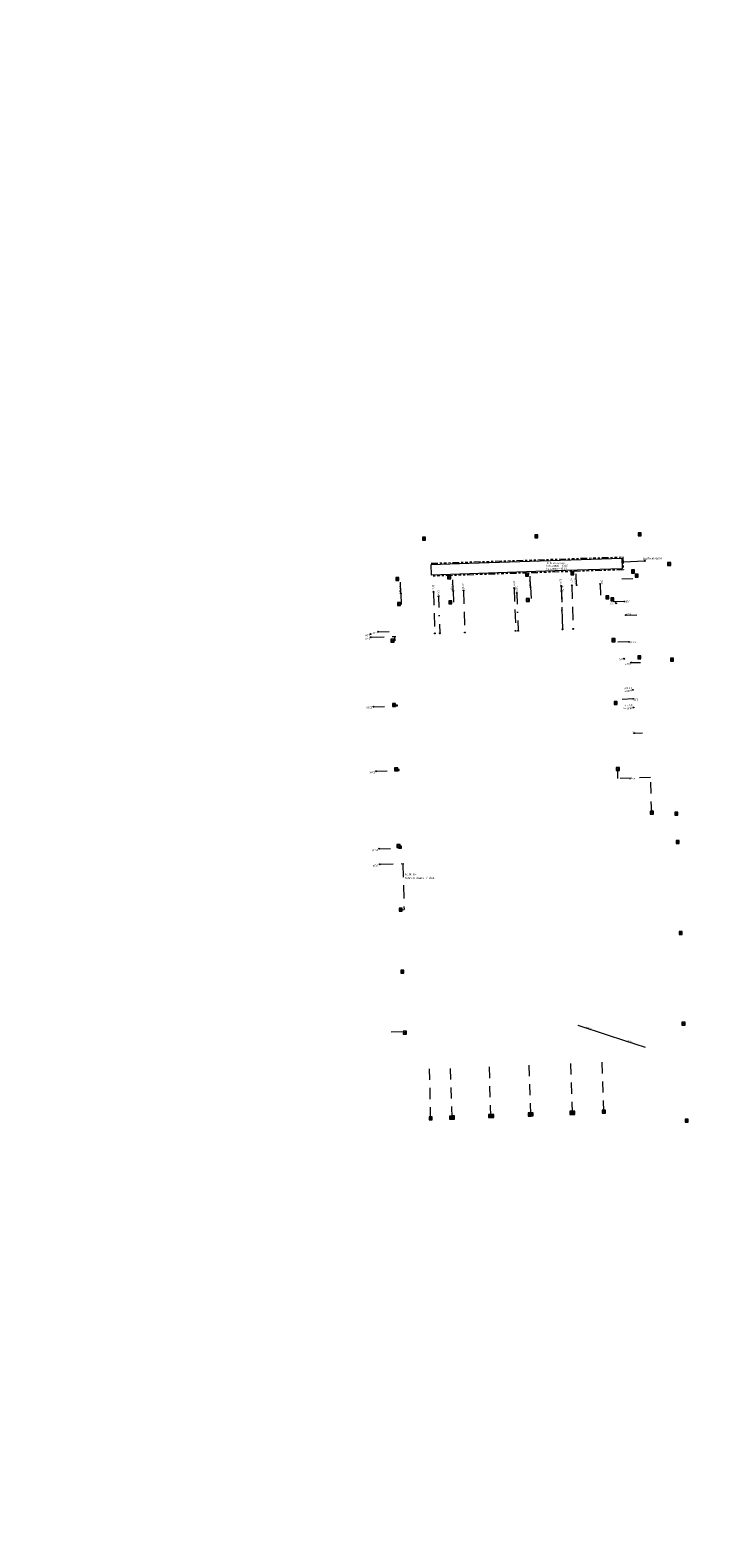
# Model space of a CAD drawing. Header units: inches. Extents: x 0 to 191500, y 0 to 342750.
# Tile 446 of 547: x 187605 to 187756, y 335178 to 335516. Entities that reach past the tile are written whole.
import ezdxf
from ezdxf.enums import TextEntityAlignment as Align

# ---------------------------------------------------------------- set-up
doc = ezdxf.new("R2010")
doc.units = ezdxf.units.IN
doc.header["$MEASUREMENT"] = 0
for name, pattern in [('RI-DRAINAGE', [19.2, 6, -1.8, 1.8, -1.8, 2.4, -1.8, 1.8, -1.8]), ('RI-HWA_HUISAANSLUITING', [4.8, 3, -1.8]), ('RI-HWA_KOLKAANSLUITING', [4.3, 2.5, -1.8]), ('RI-VWA_HUISAANSLUITING', [6.1, 2.5, -1.8, 0, -1.8])]:
    doc.linetypes.add(name, pattern=pattern)
doc.layers.get('0').update_dxf_attribs({"lineweight": 20})
for name, color, linetype, lineweight in [('ECW', 150, 'Continuous', 20), ('N-WE-RI-DRAINAGE-G', 90, 'RI-DRAINAGE', 20), ('N-WE-RI-HWA-MAATVOERING-T25', 151, 'Continuous', 20), ('N-WE-RI-HWA_GOOT_LIJNGOOT-G', 220, 'Continuous', 20), ('N-WE-RI-HWA_HUISAANSLUITING', 150, 'RI-HWA_HUISAANSLUITING', 20), ('N-WE-RI-HWA_INFILTRATIE', 4, 'Continuous', 20), ('N-WE-RI-HWA_KOLK-S', 150, 'Continuous', 20), ('N-WE-RI-HWA_KOLKAANSLUITING', 150, 'RI-HWA_KOLKAANSLUITING', 20), ('N-WE-RI-HWA_RIOOLPUT_ONTSTOPPINGSPUT-G', 150, 'Continuous', 20), ('N-WE-RI-INLAAT', 7, 'Continuous', 20), ('N-WE-RI-VWA-MAATVOERING-T25', 30, 'Continuous', 20), ('N-WE-RI-VWA_HUISAANSLUITING', 20, 'RI-VWA_HUISAANSLUITING', 20), ('N-WE-RI-VWA_RIOOLPUT_ONTSTOPPINGSPUT-G', 30, 'Continuous', 20), ('Tekst algemeen', 7, 'Continuous', 20)]:
    doc.layers.add(name, color=color, linetype=linetype, lineweight=lineweight)
doc.styles.add('ISO', font='isocpeur.ttf', dxfattribs={"height": 2.5})
doc.styles.add('NLCS-ISO', font='txt')
picture_1 = doc.add_image_def('image1.ecw', size_in_pixel=(220000, 285000))

# ---------------------------------------------------------------- blocks, each defined once
blk = doc.blocks.new('A$C2C270354')
h = blk.add_hatch(color=256)
h.dxf.hatch_style = 1
edge = h.paths.add_edge_path()
edge.add_arc((0, 0), 0.1, 0, 360)
blk.add_circle((0, 0), 0.1)

msp = doc.modelspace()

# ---------------------------------------------------------------- hatches: boundary and pattern name
at = {"layer": 'N-WE-RI-HWA_INFILTRATIE'}
msp.add_hatch(color=256, dxfattribs=at).paths.add_polyline_path([(187743.60995, 335396.88415, 1), (187743.35995, 335396.88415, 1)])

# ---------------------------------------------------------------- linework, layer by layer
at = {"layer": 'N-WE-RI-DRAINAGE-G', "ltscale": 0.25}
for p, q in [((187695.47843, 335396.33602, 0.21561), (187738.57157, 335397.76041, 0.21561)), ((187738.57157, 335397.76041, 0.21561), (187738.66737, 335394.86199, 0.21561)), ((187738.66737, 335394.86199, 0.21561), (187695.60898, 335393.43875, 0.21561))]:
    msp.add_line(p, q, dxfattribs=at)
at = {"layer": 'N-WE-RI-DRAINAGE-G'}
msp.add_line((187738.60904, 335396.62666, 0.21561), (187743.48495, 335396.88415, 46.30007), dxfattribs=at)
at = {"layer": 'N-WE-RI-HWA_GOOT_LIJNGOOT-G'}
msp.add_polyline3d([(187728.404, 335292.667, 45.924), (187734.791, 335290.568, 46.367), (187738.927, 335289.223, 46.391), (187743.556, 335287.706, 46.45)], dxfattribs=at)
at = {"layer": 'N-WE-RI-HWA_HUISAANSLUITING'}
for p, q in [((187696.01012, 335389.91364, 46.06483), (187696.31356, 335380.58792, 46.43918)), ((187702.7569, 335390.23068, 46.077), (187703.06351, 335380.80755, 46.45165)), ((187714.1441, 335390.77074, 46.077), (187714.45622, 335381.17825, 46.45245)), ((187724.68233, 335391.26883, 46.077), (187724.9995, 335381.5213, 46.42198)), ((187727.07966, 335391.38214, 46.077), (187727.39797, 335381.59935, 46.4127)), ((187681.90587, 335379.7327, 46.09714), (187687.57397, 335379.89008)), ((187683.94997, 335328.77762, 46.032), (187689.34031, 335328.91565, 46.46663)), ((187689.09871, 335328.90947, 49.39875), (187689.39832, 335318.58641, 0.20708))]:
    msp.add_line(p, q, dxfattribs=at)
at = {"layer": 'N-WE-RI-HWA_INFILTRATIE', "elevation": 0.21561}
msp.add_lwpolyline([(187695.56801, 335393.68753), (187695.48872, 335396.08622), (187703.94266, 335396.36566), (187738.32996, 335397.50229), (187738.40925, 335395.1036), (187723.27721, 335394.60343)], close=True, dxfattribs=at)
at = {"layer": 'N-WE-RI-HWA_INFILTRATIE'}
msp.add_circle((187743.48495, 335396.88415, 46.30007), 0.125, dxfattribs=at)
at = {"layer": 'N-WE-RI-HWA_KOLK-S'}
for p, q in [((187742.01152, 335403.17397, 45.136), (187742.01003, 335402.47752, 45.136)), ((187742.01003, 335402.47752, 45.136), (187742.70797, 335403.17248, 45.136)), ((187742.01152, 335403.17397, 45.136), (187742.70648, 335402.47603, 45.136)), ((187742.70797, 335403.17248, 45.136), (187742.01152, 335403.17397, 45.136)), ((187742.70648, 335402.47603, 45.136), (187742.70797, 335403.17248, 45.136)), ((187693.51752, 335402.22397, 45.211), (187693.51603, 335401.52752, 45.211)), ((187693.51603, 335401.52752, 45.211), (187694.21397, 335402.22248, 45.211)), ((187693.51603, 335401.52752, 45.211), (187694.21248, 335401.52603, 45.211)), ((187693.51752, 335402.22397, 45.211), (187694.21248, 335401.52603, 45.211)), ((187694.21397, 335402.22248, 45.211), (187693.51752, 335402.22397, 45.211)), ((187694.21248, 335401.52603, 45.211), (187694.21397, 335402.22248, 45.211)), ((187718.74252, 335402.73097, 45.169), (187718.74103, 335402.03452, 45.169)), ((187718.74103, 335402.03452, 45.169), (187719.43897, 335402.72948, 45.169)), ((187718.74103, 335402.03452, 45.169), (187719.43748, 335402.03303, 45.169)), ((187718.74252, 335402.73097, 45.169), (187719.43748, 335402.03303, 45.169)), ((187719.43897, 335402.72948, 45.169), (187718.74252, 335402.73097, 45.169)), ((187719.43748, 335402.03303, 45.169), (187719.43897, 335402.72948, 45.169)), ((187742.01003, 335402.47752, 45.136), (187742.70648, 335402.47603, 45.136)), ((187748.62252, 335396.49797, 45.209), (187748.62103, 335395.80152, 45.209)), ((187748.62103, 335395.80152, 45.209), (187749.31897, 335396.49648, 45.209)), ((187748.62252, 335396.49797, 45.209), (187749.31748, 335395.80003, 45.209)), ((187749.31897, 335396.49648, 45.209), (187748.62252, 335396.49797, 45.209)), ((187749.31748, 335395.80003, 45.209), (187749.31897, 335396.49648, 45.209)), ((187687.50952, 335393.14297, 45.94), (187687.50803, 335392.44652, 45.94)), ((187687.50803, 335392.44652, 45.94), (187688.20597, 335393.14148, 45.94)), ((187687.50952, 335393.14297, 45.94), (187688.20448, 335392.44503, 45.94)), ((187688.20597, 335393.14148, 45.94), (187687.50952, 335393.14297, 45.94)), ((187688.20448, 335392.44503, 45.94), (187688.20597, 335393.14148, 45.94)), ((187699.17752, 335393.51697, 46.005), (187699.17603, 335392.82052, 46.005)), ((187699.17603, 335392.82052, 46.005), (187699.87397, 335393.51548, 46.005)), ((187699.17603, 335392.82052, 46.005), (187699.87248, 335392.81903, 46.005)), ((187699.17752, 335393.51697, 46.005), (187699.87248, 335392.81903, 46.005)), ((187699.87397, 335393.51548, 46.005), (187699.17752, 335393.51697, 46.005)), ((187699.87248, 335392.81903, 46.005), (187699.87397, 335393.51548, 46.005)), ((187716.69752, 335394.11297, 46.01), (187716.69603, 335393.41652, 46.01)), ((187716.69603, 335393.41652, 46.01), (187717.39397, 335394.11148, 46.01)), ((187716.69603, 335393.41652, 46.01), (187717.39248, 335393.41503, 46.01)), ((187716.69752, 335394.11297, 46.01), (187717.39248, 335393.41503, 46.01)), ((187717.39397, 335394.11148, 46.01), (187716.69752, 335394.11297, 46.01)), ((187717.39248, 335393.41503, 46.01), (187717.39397, 335394.11148, 46.01)), ((187726.85652, 335394.43697, 46.016), (187726.85503, 335393.74052, 46.016)), ((187726.85503, 335393.74052, 46.016), (187727.55297, 335394.43548, 46.016)), ((187726.85503, 335393.74052, 46.016), (187727.55148, 335393.73903, 46.016)), ((187726.85652, 335394.43697, 46.016), (187727.55148, 335393.73903, 46.016)), ((187727.55297, 335394.43548, 46.016), (187726.85652, 335394.43697, 46.016)), ((187727.55148, 335393.73903, 46.016), (187727.55297, 335394.43548, 46.016)), ((187740.48652, 335394.84097, 46.005), (187740.48503, 335394.14452, 46.005)), ((187740.48503, 335394.14452, 46.005), (187741.18297, 335394.83948, 46.005)), ((187740.48503, 335394.14452, 46.005), (187741.18148, 335394.14303, 46.005)), ((187740.48652, 335394.84097, 46.005), (187741.18148, 335394.14303, 46.005)), ((187741.18297, 335394.83948, 46.005), (187740.48652, 335394.84097, 46.005)), ((187741.18148, 335394.14303, 46.005), (187741.18297, 335394.83948, 46.005)), ((187741.29352, 335393.88297, 45.975), (187741.29203, 335393.18652, 45.975)), ((187741.29203, 335393.18652, 45.975), (187741.98997, 335393.88148, 45.975)), ((187741.29203, 335393.18652, 45.975), (187741.98848, 335393.18503, 45.975)), ((187741.29352, 335393.88297, 45.975), (187741.98848, 335393.18503, 45.975)), ((187741.98997, 335393.88148, 45.975), (187741.29352, 335393.88297, 45.975)), ((187741.98848, 335393.18503, 45.975), (187741.98997, 335393.88148, 45.975)), ((187748.62103, 335395.80152, 45.209), (187749.31748, 335395.80003, 45.209)), ((187687.50803, 335392.44652, 45.94), (187688.20448, 335392.44503, 45.94)), ((187687.93352, 335387.52197, 46.005), (187687.93203, 335386.82552, 46.005)), ((187687.93203, 335386.82552, 46.005), (187688.62997, 335387.52048, 46.005)), ((187687.93203, 335386.82552, 46.005), (187688.62848, 335386.82403, 46.005)), ((187687.93352, 335387.52197, 46.005), (187688.62848, 335386.82403, 46.005)), ((187688.62997, 335387.52048, 46.005), (187687.93352, 335387.52197, 46.005)), ((187688.62848, 335386.82403, 46.005), (187688.62997, 335387.52048, 46.005)), ((187699.46252, 335387.89697, 46.148), (187699.46103, 335387.20052, 46.148)), ((187699.46103, 335387.20052, 46.148), (187700.15897, 335387.89548, 46.148)), ((187699.46103, 335387.20052, 46.148), (187700.15748, 335387.19903, 46.148)), ((187699.46252, 335387.89697, 46.148), (187700.15748, 335387.19903, 46.148)), ((187700.15897, 335387.89548, 46.148), (187699.46252, 335387.89697, 46.148)), ((187700.15748, 335387.19903, 46.148), (187700.15897, 335387.89548, 46.148)), ((187716.86352, 335388.44797, 46.169), (187716.86203, 335387.75152, 46.169)), ((187716.86203, 335387.75152, 46.169), (187717.55997, 335388.44648, 46.169)), ((187716.86203, 335387.75152, 46.169), (187717.55848, 335387.75003, 46.169)), ((187716.86352, 335388.44797, 46.169), (187717.55848, 335387.75003, 46.169)), ((187717.55997, 335388.44648, 46.169), (187716.86352, 335388.44797, 46.169)), ((187717.55848, 335387.75003, 46.169), (187717.55997, 335388.44648, 46.169)), ((187734.74352, 335389.02097, 46.145), (187734.74203, 335388.32452, 46.145)), ((187734.74203, 335388.32452, 46.145), (187735.43997, 335389.01948, 46.145)), ((187734.74203, 335388.32452, 46.145), (187735.43848, 335388.32303, 46.145)), ((187734.74352, 335389.02097, 46.145), (187735.43848, 335388.32303, 46.145)), ((187735.43997, 335389.01948, 46.145), (187734.74352, 335389.02097, 46.145)), ((187735.43848, 335388.32303, 46.145), (187735.43997, 335389.01948, 46.145)), ((187735.82552, 335388.57897, 46.143), (187735.82403, 335387.88252, 46.143)), ((187735.82403, 335387.88252, 46.143), (187736.52197, 335388.57748, 46.143)), ((187735.82403, 335387.88252, 46.143), (187736.52048, 335387.88103, 46.143)), ((187735.82552, 335388.57897, 46.143), (187736.52048, 335387.88103, 46.143)), ((187736.52197, 335388.57748, 46.143), (187735.82552, 335388.57897, 46.143)), ((187736.52048, 335387.88103, 46.143), (187736.52197, 335388.57748, 46.143)), ((187686.45252, 335379.31097, 46.281), (187686.45103, 335378.61452, 46.281)), ((187686.45103, 335378.61452, 46.281), (187687.14897, 335379.30948, 46.281)), ((187686.45252, 335379.31097, 46.281), (187687.14748, 335378.61303, 46.281)), ((187687.14897, 335379.30948, 46.281), (187686.45252, 335379.31097, 46.281)), ((187687.14748, 335378.61303, 46.281), (187687.14897, 335379.30948, 46.281)), ((187736.10352, 335379.43697, 46.199), (187736.10203, 335378.74052, 46.199)), ((187736.10203, 335378.74052, 46.199), (187736.79997, 335379.43548, 46.199)), ((187736.10352, 335379.43697, 46.199), (187736.79848, 335378.73903, 46.199)), ((187736.79997, 335379.43548, 46.199), (187736.10352, 335379.43697, 46.199)), ((187736.79848, 335378.73903, 46.199), (187736.79997, 335379.43548, 46.199)), ((187686.45103, 335378.61452, 46.281), (187687.14748, 335378.61303, 46.281)), ((187736.10203, 335378.74052, 46.199), (187736.79848, 335378.73903, 46.199)), ((187741.89852, 335375.58997, 46.049), (187741.89703, 335374.89352, 46.049)), ((187741.89703, 335374.89352, 46.049), (187742.59497, 335375.58848, 46.049)), ((187741.89703, 335374.89352, 46.049), (187742.59348, 335374.89203, 46.049)), ((187741.89852, 335375.58997, 46.049), (187742.59348, 335374.89203, 46.049)), ((187742.59497, 335375.58848, 46.049), (187741.89852, 335375.58997, 46.049)), ((187742.59348, 335374.89203, 46.049), (187742.59497, 335375.58848, 46.049)), ((187749.26052, 335375.06497, 45.436), (187749.25903, 335374.36852, 45.436)), ((187749.25903, 335374.36852, 45.436), (187749.95697, 335375.06348, 45.436)), ((187749.25903, 335374.36852, 45.436), (187749.95548, 335374.36703, 45.436)), ((187749.26052, 335375.06497, 45.436), (187749.95548, 335374.36703, 45.436)), ((187749.95697, 335375.06348, 45.436), (187749.26052, 335375.06497, 45.436)), ((187749.95548, 335374.36703, 45.436), (187749.95697, 335375.06348, 45.436)), ((187686.80552, 335364.85397, 46.301), (187686.80403, 335364.15752, 46.301)), ((187686.80403, 335364.15752, 46.301), (187687.50197, 335364.85248, 46.301)), ((187686.80403, 335364.15752, 46.301), (187687.50048, 335364.15603, 46.301)), ((187686.80552, 335364.85397, 46.301), (187687.50048, 335364.15603, 46.301)), ((187687.50197, 335364.85248, 46.301), (187686.80552, 335364.85397, 46.301)), ((187687.50048, 335364.15603, 46.301), (187687.50197, 335364.85248, 46.301)), ((187736.57352, 335365.31297, 46.204), (187736.57203, 335364.61652, 46.204)), ((187736.57203, 335364.61652, 46.204), (187737.26997, 335365.31148, 46.204)), ((187736.57203, 335364.61652, 46.204), (187737.26848, 335364.61503, 46.204)), ((187736.57352, 335365.31297, 46.204), (187737.26848, 335364.61503, 46.204)), ((187737.26997, 335365.31148, 46.204), (187736.57352, 335365.31297, 46.204)), ((187737.26848, 335364.61503, 46.204), (187737.26997, 335365.31148, 46.204)), ((187687.27252, 335350.41597, 46.301), (187687.27103, 335349.71952, 46.301)), ((187687.27103, 335349.71952, 46.301), (187687.96897, 335350.41448, 46.301)), ((187687.27103, 335349.71952, 46.301), (187687.96748, 335349.71803, 46.301)), ((187687.27252, 335350.41597, 46.301), (187687.96748, 335349.71803, 46.301)), ((187687.96897, 335350.41448, 46.301), (187687.27252, 335350.41597, 46.301)), ((187687.96748, 335349.71803, 46.301), (187687.96897, 335350.41448, 46.301)), ((187737.09252, 335350.48997, 46.141), (187737.09103, 335349.79352, 46.141)), ((187737.09103, 335349.79352, 46.141), (187737.78897, 335350.48848, 46.141)), ((187737.09103, 335349.79352, 46.141), (187737.78748, 335349.79203, 46.141)), ((187737.09252, 335350.48997, 46.141), (187737.78748, 335349.79203, 46.141)), ((187737.78897, 335350.48848, 46.141), (187737.09252, 335350.48997, 46.141)), ((187737.78748, 335349.79203, 46.141), (187737.78897, 335350.48848, 46.141)), ((187744.73152, 335340.69897, 46.238), (187744.73003, 335340.00252, 46.238)), ((187744.73003, 335340.00252, 46.238), (187745.42797, 335340.69748, 46.238)), ((187744.73003, 335340.00252, 46.238), (187745.42648, 335340.00103, 46.238)), ((187744.73152, 335340.69897, 46.238), (187745.42648, 335340.00103, 46.238)), ((187745.42797, 335340.69748, 46.238), (187744.73152, 335340.69897, 46.238)), ((187745.42648, 335340.00103, 46.238), (187745.42797, 335340.69748, 46.238)), ((187750.23652, 335340.50597, 45.99), (187750.23503, 335339.80952, 45.99)), ((187750.23503, 335339.80952, 45.99), (187750.93297, 335340.50448, 45.99)), ((187750.23503, 335339.80952, 45.99), (187750.93148, 335339.80803, 45.99)), ((187750.23652, 335340.50597, 45.99), (187750.93148, 335339.80803, 45.99)), ((187750.93297, 335340.50448, 45.99), (187750.23652, 335340.50597, 45.99)), ((187750.93148, 335339.80803, 45.99), (187750.93297, 335340.50448, 45.99)), ((187687.79852, 335333.21597, 46.292), (187687.79703, 335332.51952, 46.292)), ((187687.79703, 335332.51952, 46.292), (187688.49497, 335333.21448, 46.292)), ((187687.79703, 335332.51952, 46.292), (187688.49348, 335332.51803, 46.292)), ((187687.79852, 335333.21597, 46.292), (187688.49348, 335332.51803, 46.292)), ((187688.49497, 335333.21448, 46.292), (187687.79852, 335333.21597, 46.292)), ((187688.49348, 335332.51803, 46.292), (187688.49497, 335333.21448, 46.292)), ((187750.53052, 335334.12097, 46.13), (187750.52903, 335333.42452, 46.13)), ((187750.52903, 335333.42452, 46.13), (187751.22697, 335334.11948, 46.13)), ((187750.52903, 335333.42452, 46.13), (187751.22548, 335333.42303, 46.13)), ((187750.53052, 335334.12097, 46.13), (187751.22548, 335333.42303, 46.13)), ((187751.22697, 335334.11948, 46.13), (187750.53052, 335334.12097, 46.13)), ((187751.22548, 335333.42303, 46.13), (187751.22697, 335334.11948, 46.13)), ((187688.28952, 335318.92797, 46.321), (187688.28803, 335318.23152, 46.321)), ((187688.28803, 335318.23152, 46.321), (187688.98597, 335318.92648, 46.321)), ((187688.28952, 335318.92797, 46.321), (187688.98448, 335318.23003, 46.321)), ((187688.98597, 335318.92648, 46.321), (187688.28952, 335318.92797, 46.321)), ((187688.98448, 335318.23003, 46.321), (187688.98597, 335318.92648, 46.321)), ((187688.28803, 335318.23152, 46.321), (187688.98448, 335318.23003, 46.321)), ((187751.21852, 335313.70397, 46.532), (187751.21703, 335313.00752, 46.532)), ((187751.21703, 335313.00752, 46.532), (187751.91497, 335313.70248, 46.532)), ((187751.21703, 335313.00752, 46.532), (187751.91348, 335313.00603, 46.532)), ((187751.21852, 335313.70397, 46.532), (187751.91348, 335313.00603, 46.532)), ((187751.91497, 335313.70248, 46.532), (187751.21852, 335313.70397, 46.532)), ((187751.91348, 335313.00603, 46.532), (187751.91497, 335313.70248, 46.532)), ((187688.66752, 335305.00397, 46.315), (187688.66603, 335304.30752, 46.315)), ((187688.66603, 335304.30752, 46.315), (187689.36397, 335305.00248, 46.315)), ((187688.66752, 335305.00397, 46.315), (187689.36248, 335304.30603, 46.315)), ((187689.36397, 335305.00248, 46.315), (187688.66752, 335305.00397, 46.315)), ((187689.36248, 335304.30603, 46.315), (187689.36397, 335305.00248, 46.315)), ((187688.66603, 335304.30752, 46.315), (187689.36248, 335304.30603, 46.315)), ((187689.20952, 335291.31597, 46.344), (187689.20803, 335290.61952, 46.344)), ((187689.20803, 335290.61952, 46.344), (187689.90597, 335291.31448, 46.344)), ((187689.20952, 335291.31597, 46.344), (187689.90448, 335290.61803, 46.344)), ((187689.90597, 335291.31448, 46.344), (187689.20952, 335291.31597, 46.344)), ((187689.90448, 335290.61803, 46.344), (187689.90597, 335291.31448, 46.344)), ((187751.83952, 335293.32597, 46.931), (187751.83803, 335292.62952, 46.931)), ((187751.83803, 335292.62952, 46.931), (187752.53597, 335293.32448, 46.931)), ((187751.83803, 335292.62952, 46.931), (187752.53448, 335292.62803, 46.931)), ((187751.83952, 335293.32597, 46.931), (187752.53448, 335292.62803, 46.931)), ((187752.53597, 335293.32448, 46.931), (187751.83952, 335293.32597, 46.931)), ((187752.53448, 335292.62803, 46.931), (187752.53597, 335293.32448, 46.931)), ((187689.20803, 335290.61952, 46.344), (187689.90448, 335290.61803, 46.344)), ((187695.00452, 335272.11797, 46.279), (187695.00303, 335271.42152, 46.279)), ((187695.00303, 335271.42152, 46.279), (187695.70097, 335272.11648, 46.279)), ((187695.00303, 335271.42152, 46.279), (187695.69948, 335271.42003, 46.279)), ((187695.00452, 335272.11797, 46.279), (187695.69948, 335271.42003, 46.279)), ((187695.70097, 335272.11648, 46.279), (187695.00452, 335272.11797, 46.279)), ((187695.69948, 335271.42003, 46.279), (187695.70097, 335272.11648, 46.279)), ((187699.57952, 335272.22997, 46.234), (187699.57803, 335271.53352, 46.234)), ((187699.57803, 335271.53352, 46.234), (187700.27597, 335272.22848, 46.234)), ((187699.57803, 335271.53352, 46.234), (187700.27448, 335271.53203, 46.234)), ((187699.57952, 335272.22997, 46.234), (187700.27448, 335271.53203, 46.234)), ((187700.27597, 335272.22848, 46.234), (187699.57952, 335272.22997, 46.234)), ((187700.04952, 335272.28797, 46.229), (187700.04803, 335271.59152, 46.229)), ((187700.04803, 335271.59152, 46.229), (187700.74597, 335272.28648, 46.229)), ((187700.04803, 335271.59152, 46.229), (187700.74448, 335271.59003, 46.229)), ((187700.04952, 335272.28797, 46.229), (187700.74448, 335271.59003, 46.229)), ((187700.74597, 335272.28648, 46.229), (187700.04952, 335272.28797, 46.229)), ((187700.27448, 335271.53203, 46.234), (187700.27597, 335272.22848, 46.234)), ((187700.74448, 335271.59003, 46.229), (187700.74597, 335272.28648, 46.229)), ((187708.40252, 335272.61497, 46.204), (187708.40103, 335271.91852, 46.204)), ((187708.40103, 335271.91852, 46.204), (187709.09897, 335272.61348, 46.204)), ((187708.40103, 335271.91852, 46.204), (187709.09748, 335271.91703, 46.204)), ((187708.40252, 335272.61497, 46.204), (187709.09748, 335271.91703, 46.204)), ((187709.09897, 335272.61348, 46.204), (187708.40252, 335272.61497, 46.204)), ((187708.83352, 335272.64297, 46.21), (187708.83203, 335271.94652, 46.21)), ((187708.83203, 335271.94652, 46.21), (187709.52997, 335272.64148, 46.21)), ((187708.83203, 335271.94652, 46.21), (187709.52848, 335271.94503, 46.21)), ((187708.83352, 335272.64297, 46.21), (187709.52848, 335271.94503, 46.21)), ((187709.52997, 335272.64148, 46.21), (187708.83352, 335272.64297, 46.21)), ((187709.09748, 335271.91703, 46.204), (187709.09897, 335272.61348, 46.204)), ((187709.52848, 335271.94503, 46.21), (187709.52997, 335272.64148, 46.21)), ((187717.27552, 335272.96097, 46.204), (187717.27403, 335272.26452, 46.204)), ((187717.27403, 335272.26452, 46.204), (187717.97197, 335272.95948, 46.204)), ((187717.27403, 335272.26452, 46.204), (187717.97048, 335272.26303, 46.204)), ((187717.27552, 335272.96097, 46.204), (187717.97048, 335272.26303, 46.204)), ((187717.97197, 335272.95948, 46.204), (187717.27552, 335272.96097, 46.204)), ((187717.73752, 335272.97797, 46.202), (187717.73603, 335272.28152, 46.202)), ((187717.73603, 335272.28152, 46.202), (187718.43397, 335272.97648, 46.202)), ((187717.73603, 335272.28152, 46.202), (187718.43248, 335272.28003, 46.202)), ((187717.73752, 335272.97797, 46.202), (187718.43248, 335272.28003, 46.202)), ((187718.43397, 335272.97648, 46.202), (187717.73752, 335272.97797, 46.202)), ((187717.97048, 335272.26303, 46.204), (187717.97197, 335272.95948, 46.204)), ((187718.43248, 335272.28003, 46.202), (187718.43397, 335272.97648, 46.202)), ((187726.64352, 335273.32797, 46.228), (187726.64203, 335272.63152, 46.228)), ((187726.64203, 335272.63152, 46.228), (187727.33997, 335273.32648, 46.228)), ((187726.64203, 335272.63152, 46.228), (187727.33848, 335272.63003, 46.228)), ((187726.64352, 335273.32797, 46.228), (187727.33848, 335272.63003, 46.228)), ((187727.33997, 335273.32648, 46.228), (187726.64352, 335273.32797, 46.228)), ((187727.10452, 335273.33697, 46.23), (187727.10303, 335272.64052, 46.23)), ((187727.10303, 335272.64052, 46.23), (187727.80097, 335273.33548, 46.23)), ((187727.10303, 335272.64052, 46.23), (187727.79948, 335272.63903, 46.23)), ((187727.10452, 335273.33697, 46.23), (187727.79948, 335272.63903, 46.23)), ((187727.80097, 335273.33548, 46.23), (187727.10452, 335273.33697, 46.23)), ((187727.33848, 335272.63003, 46.228), (187727.33997, 335273.32648, 46.228)), ((187727.79948, 335272.63903, 46.23), (187727.80097, 335273.33548, 46.23)), ((187733.92752, 335273.59697, 46.284), (187733.92603, 335272.90052, 46.284)), ((187733.92603, 335272.90052, 46.284), (187734.62397, 335273.59548, 46.284)), ((187733.92603, 335272.90052, 46.284), (187734.62248, 335272.89903, 46.284)), ((187733.92752, 335273.59697, 46.284), (187734.62248, 335272.89903, 46.284)), ((187734.62397, 335273.59548, 46.284), (187733.92752, 335273.59697, 46.284)), ((187734.62248, 335272.89903, 46.284), (187734.62397, 335273.59548, 46.284)), ((187752.53852, 335271.58997, 47.345), (187752.53703, 335270.89352, 47.345)), ((187752.53703, 335270.89352, 47.345), (187753.23497, 335271.58848, 47.345)), ((187752.53852, 335271.58997, 47.345), (187753.23348, 335270.89203, 47.345)), ((187753.23497, 335271.58848, 47.345), (187752.53852, 335271.58997, 47.345)), ((187753.23348, 335270.89203, 47.345), (187753.23497, 335271.58848, 47.345)), ((187752.53703, 335270.89352, 47.345), (187753.23348, 335270.89203, 47.345))]:
    msp.add_line(p, q, dxfattribs=at)
at = {"layer": 'N-WE-RI-HWA_KOLKAANSLUITING'}
for p, q in [((187688.67253, 335389.56683, 46.077), (187688.57357, 335392.8225, 0.03892)), ((187700.40943, 335390.12157, 46.077), (187700.3022, 335393.1661, 0.02951)), ((187717.83997, 335390.94543, 46.077), (187717.74201, 335393.95053, 46.05433)), ((187728.17854, 335391.43179, 46.077), (187728.088, 335394.29042, 46.05322)), ((187738.32952, 335392.82037, 46.07388), (187741.66498, 335392.92012)), ((187688.67253, 335389.56683, 46.077), (187688.75652, 335386.99977, 46.10962)), ((187700.40943, 335390.12157, 46.077), (187700.49301, 335387.36719, 46.23037)), ((187717.83997, 335390.94543, 46.077), (187717.93504, 335387.93005, 46.22744)), ((187733.47252, 335391.6843, 46.077), (187733.58565, 335388.4422, 46.18294)), ((187738.89083, 335387.74481, 46.077), (187736.046, 335387.65288, 46.17048)), ((187739.23492, 335384.71428, 46.077), (187742.11961, 335384.80821, 46.04693)), ((187687.27162, 335379.88169, 2.45897), (187687.31343, 335378.92861)), ((187687.31343, 335378.92861), (187686.8, 335378.962, 46.281)), ((187739.91745, 335378.70291, 46.077), (187736.33223, 335378.60548, 46.20234)), ((187740.43885, 335374.03191, 46.077), (187742.48964, 335374.09139, 46.02041)), ((187740.86441, 335365.90298, 27.32359), (187736.69915, 335365.66603, 46.24308)), ((187682.53087, 335364.14916, 46.032), (187687.90864, 335364.30835, 46.42474)), ((187687.89274, 335364.51073), (187687.153, 335364.505, 46.301)), ((187687.90864, 335364.30835, 46.42474), (187687.89274, 335364.51073)), ((187741.12506, 335358.19101, 46.133), (187742.95832, 335358.25138, 46.03407)), ((187683.11052, 335349.66075, 46.032), (187688.31579, 335349.81484, 46.42762)), ((187688.30846, 335350.07112), (187687.62, 335350.067, 46.301)), ((187688.31579, 335349.81484, 46.42762), (187688.30846, 335350.07112)), ((187737.41975, 335348.01478, 46.133), (187737.43941, 335350.07885, 46.141)), ((187744.78108, 335348.25521, 46.133), (187737.41975, 335348.01478, 46.133)), ((187745.03832, 335340.37907, 46.238), (187744.78108, 335348.25521, 46.133)), ((187683.80875, 335332.27477, 46.032), (187688.82825, 335332.42336, 46.43269)), ((187688.80761, 335332.8582), (187688.146, 335332.867, 46.292)), ((187688.82825, 335332.42336, 46.43269), (187688.80761, 335332.8582)), ((187688.637, 335318.579, 46.321), (187689.39832, 335318.58641, 0.20708)), ((187686.47909, 335291.17111, 46.49063), (187689.72934, 335291.27523, 46.41806)), ((187734.275, 335273.248, 46.284), (187733.86008, 335284.82458, 2.02618)), ((187695.352, 335271.769, 46.279), (187695.12902, 335283.37276, 9.40165)), ((187700.16911, 335271.87411), (187699.80597, 335283.35245, 41.89046)), ((187708.90618, 335272.1811, 46.204), (187708.54332, 335283.65035, 46.45674)), ((187717.85577, 335272.616), (187717.49702, 335283.95561, 41.9846)), ((187727.21134, 335272.96656), (187726.88661, 335284.27575))]:
    msp.add_line(p, q, dxfattribs=at)
at = {"layer": 'N-WE-RI-HWA_RIOOLPUT_ONTSTOPPINGSPUT-G'}
for p, q in [((187696.41143, 335380.60846, 46.43918), (187696.21569, 335380.56738, 46.43918)), ((187696.29302, 335380.68579, 46.43918), (187696.3341, 335380.49005, 46.43918)), ((187703.16138, 335380.82809, 46.45165), (187702.96564, 335380.78701, 46.45165)), ((187703.04297, 335380.90542, 46.45165), (187703.08405, 335380.70968, 46.45165)), ((187714.55409, 335381.19878, 46.45245), (187714.35835, 335381.15771, 46.45245)), ((187714.43568, 335381.27611, 46.45245), (187714.47676, 335381.08038, 46.45245)), ((187727.49584, 335381.61988, 46.4127), (187727.3001, 335381.57881, 46.4127)), ((187727.37743, 335381.69721, 46.4127), (187727.41851, 335381.50148, 46.4127))]:
    msp.add_line(p, q, dxfattribs=at)
for centre in [(187696.31356, 335380.58792, 46.43918), (187703.06351, 335380.80755, 46.45165), (187714.45622, 335381.17825, 46.45245), (187727.39797, 335381.59935, 46.4127)]:
    msp.add_circle(centre, 0.1, dxfattribs=at)
at = {"layer": 'N-WE-RI-VWA_HUISAANSLUITING'}
for p, q in [((187714.74627, 335389.65314, 46.048), (187715.02143, 335381.19664, 46.40483)), ((187724.73651, 335390.09477, 46.048), (187725.01546, 335381.52182, 46.40534)), ((187697.15574, 335388.87553, 46.06884), (187697.43373, 335380.62437, 46.40614)), ((187683.54905, 335380.96707, 46.048), (187687.67355, 335381.09579))]:
    msp.add_line(p, q, dxfattribs=at)
at = {"layer": 'N-WE-RI-VWA_RIOOLPUT_ONTSTOPPINGSPUT-G'}
for p, q in [((187697.52386, 335380.66769, 46.40614), (187697.34361, 335380.58104, 46.40614)), ((187697.3904, 335380.71449, 46.40614), (187697.47706, 335380.53424, 46.40614)), ((187715.11155, 335381.23996, 46.40483), (187714.9313, 335381.15331, 46.40483)), ((187714.9781, 335381.28676, 46.40483), (187715.06475, 335381.10651, 46.40483)), ((187725.08963, 335381.56463, 46.42198), (187724.90937, 335381.47798, 46.42198)), ((187724.95617, 335381.61143, 46.42198), (187725.04283, 335381.43118, 46.42198))]:
    msp.add_line(p, q, dxfattribs=at)
for centre in [(187697.43373, 335380.62437, 46.40614), (187715.02143, 335381.19664, 46.40483), (187724.9995, 335381.5213, 46.42198)]:
    msp.add_circle(centre, 0.1, dxfattribs=at)

# ---------------------------------------------------------------- block references
at = {"layer": 'N-WE-RI-INLAAT', "rotation": 0.06357443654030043}
for p in [(187688.67253, 335389.56683, 46.077), (187696.01012, 335389.91364, 46.06483), (187700.40943, 335390.12157, 46.077), (187702.7569, 335390.23068, 46.077), (187714.1441, 335390.77074, 46.077), (187714.74627, 335389.65314, 46.048), (187717.83997, 335390.94543, 46.077), (187724.68233, 335391.26883, 46.077), (187724.73651, 335390.09477, 46.048), (187727.07966, 335391.38214, 46.077), (187728.17854, 335391.43179, 46.077), (187733.47252, 335391.6843, 46.077), (187697.15574, 335388.87553, 46.06884), (187737.03034, 335387.36533, 46.18), (187738.89083, 335387.74481, 46.077), (187739.23492, 335384.71428, 46.077), (187681.87764, 335380.43653, 46.09231), (187681.90587, 335379.7327, 46.09714), (187683.54905, 335380.96707, 46.048), (187739.91745, 335378.70291, 46.077), (187738.88455, 335374.90251, 46.18), (187740.43885, 335374.03191, 46.077), (187740.80427, 335367.93575, 46.133), (187740.86441, 335365.90298, 27.32359), (187682.53087, 335364.14916, 46.032), (187740.92182, 335363.96226, 21.27093), (187741.12506, 335358.19101, 46.133), (187683.11052, 335349.66075, 46.032), (187683.80875, 335332.27477, 46.032), (187683.94997, 335328.77762, 46.032)]:
    msp.add_blockref('A$C2C270354', p, dxfattribs=at)

# ---------------------------------------------------------------- texts
at = {"layer": 'N-WE-RI-HWA-MAATVOERING-T25', "attachment_point": 1, "style": 'ISO'}
for s, insert, char_height, width, rotation in [('{\\fTimes New Roman|b0|i0|c0|p18;11,35}', (187726.81754, 335391.58822, 46.03485), 0.4, 0.6484069, 93.3484705), ('{\\fTimes New Roman|b0|i0|c0|p18;10,25}', (187727.73799, 335391.61983, 46.03485), 0.4, 0.6484069, 93.0042664), ('{\\fTimes New Roman|b0|i0|c0|p18;49,80}', (187688.29391, 335389.72542, 46.03485), 0.4, 0.6484069, 93.3492969), ('{\\fTimes New Roman|b0|i0|c0|p18;42,45}', (187695.73864, 335390.1345, -0.00901), 0.4, 0.6484069, 89.1063994), ('{\\fTimes New Roman|b0|i0|c0|p18;38,05}', (187699.91576, 335390.16589, 46.03485), 0.4, 0.6484069, 93.8303442), ('{\\fTimes New Roman|b0|i0|c0|p18;35,70}', (187702.52921, 335390.4371, 46.03485), 0.4, 0.6484069, 95.0338091), ('{\\fTimes New Roman|b0|i0|c0|p18;24,30}', (187713.94312, 335391.00706, 46.03485), 0.4, 0.6484069, 93.1328347), ('{\\fTimes New Roman|b0|i0|c0|p18;20,60}', (187717.51139, 335391.16139, 92.10626), 0.4, 0.6484069, 93.1041088), ('{\\fTimes New Roman|b0|i0|c0|p18;13,75}', (187724.44161, 335391.42913, 46.03485), 0.4, 0.6484069, 93.0635212), ('{\\fTimes New Roman|b0|i0|c0|p18;4,95}', (187733.64938, 335391.52082, 46.03485), 0.4, 0.6484069, 93.1639444), ('{\\fTimes New Roman|b0|i0|c0|p18;4,20}', (187740.13319, 335387.62652, 46.03485), 0.4, 0.5781163, 189.3254235), ('{\\fTimes New Roman|b0|i0|c0|p18;7,25}', (187740.39661, 335384.83307, 92.10555), 0.4, 0.6484069, 189.8008654), ('{\\fTimes New Roman|b0|i0|c0|p18;8,80}', (187681.763, 335380.00296, 46.03485), 0.4, 0.6484069, 184.0124448), ('{\\fTimes New Roman|b0|i0|c0|p18;9,50}', (187681.80594, 335379.21541, 46.03485), 0.4, 0.6484069, 184.0124448), ('{\\fTimes New Roman|b0|i0|c0|p18;13,30}', (187741.48774, 335378.50155, 46.03485), 0.4, 0.6484069, 185.6970697), ('{\\fTimes New Roman|b0|i0|c0|p18;18,00}', (187740.3653, 335373.62146, 46.03485), 0.4, 0.6484069, 186.7763946), ('{\\fTimes New Roman|b0|i0|c0|p18;\\H1.25x; \\H1.6x;4,00 m \\P2 b 45%%D}', (187740.69852, 335367.49426, 33.67824), 0.2, 2.3885084, 182.8206708), ('{\\fTimes New Roman|b0|i0|c0|p18;6,05}', (187742.0008, 335365.52774, 46.03485), 0.4, 0.6484069, 180.6638118), ('{\\fTimes New Roman|b0|i0|c0|p18;25,10}', (187682.24377, 335363.72646, 92.4524), 0.4, 0.6484069, 180.0702431), ('{\\fTimes New Roman|b0|i0|c0|p18;10,05 m \\P2 b 45%%D}', (187740.74325, 335363.60472, 33.67824), 0.4, 2.3885084, 182.8206708), ('{\\fTimes New Roman|b0|i0|c0|p18;13,75}', (187741.39855, 335358.36498, 46.03485), 0.2, 0.6484069, 183.3443839), ('{\\fTimes New Roman|b0|i0|c0|p18;39,60}', (187682.91654, 335349.22252, 92.3403), 0.4, 0.6484069, 182.151714), ('{\\fTimes New Roman|b0|i0|c0|p18;23,80}', (187741.30127, 335347.73843, 46.03485), 0.4, 0.6484069, 180.1976118), ('{\\fTimes New Roman|b0|i0|c0|p18;57,00}', (187683.61331, 335331.7755, 92.45869), 0.4, 0.6484069, 182.8560995), ('{\\fTimes New Roman|b0|i0|c0|p18;60,50}', (187683.75734, 335328.29767, 92.45869), 0.4, 0.6484069, 182.8560995)]:
    msp.add_mtext(s, dxfattribs=dict(at, insert=insert, char_height=char_height, width=width, rotation=rotation))
at = {"layer": 'N-WE-RI-VWA-MAATVOERING-T25', "char_height": 0.4, "width": 0.6484069, "attachment_point": 1, "style": 'ISO'}
for s, insert, rotation in [('{\\fTimes New Roman|b0|i0|c0|p18;13,90}', (187697.29028, 335390.29959, 46.03485), 273.7121393), ('{\\fTimes New Roman|b0|i0|c0|p18;31,50}', (187714.89716, 335391.19871, 46.03485), 270.585936), ('{\\fTimes New Roman|b0|i0|c0|p18;41,50}', (187725.1699, 335391.35444, 46.03485), 273.5447412), ('{\\fTimes New Roman|b0|i0|c0|p18;15,70}', (187735.69551, 335387.45827, 92.21485), 8.9272049), ('{\\fTimes New Roman|b0|i0|c0|p18;7,30}', (187683.36185, 335380.52507, 46.03485), 182.1988271), ('{\\fTimes New Roman|b0|i0|c0|p18;3,10}', (187737.64967, 335374.96569, 46.03485), 8.5112626)]:
    msp.add_mtext(s, dxfattribs=dict(at, insert=insert, rotation=rotation))
at = {"layer": 'Tekst algemeen', "style": 'NLCS-ISO'}
for p in [(187730.88809, 335291.98496, 45.924), (187740.13931, 335288.99772)]:
    msp.add_text('lijngoot', height=0.25, rotation=341.8076001, dxfattribs=at).set_placement(p, align=Align.CENTER)
at = {"layer": 'Tekst algemeen', "attachment_point": 1}
for s, insert, char_height, width in [('{\\fTimes New Roman|b0|i0|c0|p18;Infiltratiesysteem}', (187721.42666, 335396.61463, 46.04643), 0.4, 2.7531785), ('{\\fTimes New Roman|b0|i0|c0|p18;\\H1.6x;bob kratten = 43.15+\\Pbk kratten = 45.13+}', (187721.42033, 335396.00451, 46.04643), 0.25, 5.3301029)]:
    msp.add_mtext(s, dxfattribs=dict(at, insert=insert, char_height=char_height, width=width))
at = {"layer": 'Tekst algemeen', "insert": (187743.08703, 335397.67279), "char_height": 0.5, "width": 1.3265746, "attachment_point": 1, "rotation": 0.7084441, "style": 'ISO'}
msp.add_mtext('{\\fTimes New Roman|b0|i0|c0|p18;Infiltratiepaal}', dxfattribs=at)
at = {"layer": 'Tekst algemeen', "insert": (187689.63845, 335326.789), "char_height": 0.5, "width": 5.7905297, "attachment_point": 1, "style": 'NLCS-ISO'}
msp.add_mtext('kolk 6+ binnenplaats / dak', dxfattribs=at)

# ---------------------------------------------------------------- pictures from other files: only their frames are drawn
at = {"layer": 'ECW'}
image = msp.add_image(picture_1, insert=(180500, 328500), size_in_units=(11000, 14250), dxfattribs=at)
image.dxf.flags = 7

doc.saveas('drawing.dxf')
